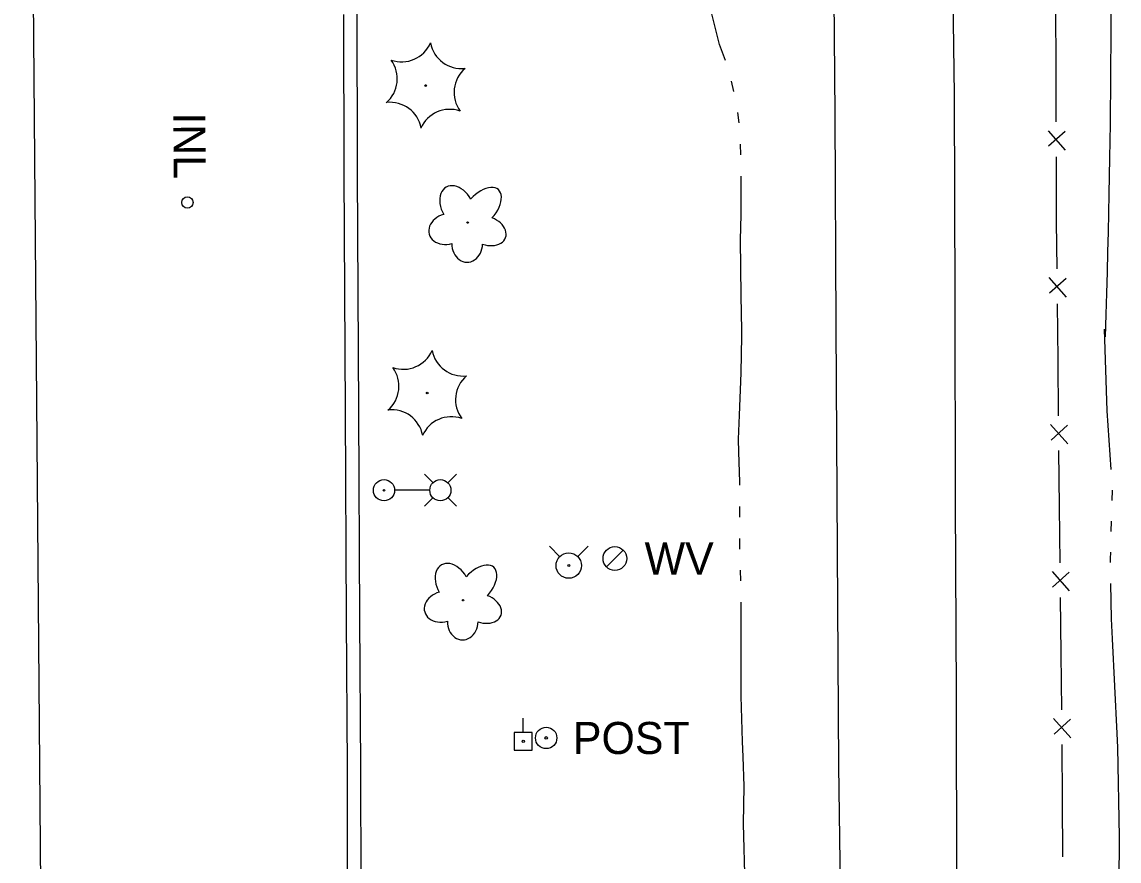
# Model space of a CAD drawing. Extents: x 589250 to 1188077, y 162953 to 363065.
# Drawn here: x 593752 to 593957.2, y 180752.8 to 180909.9 of the extents above; entities that cross this region are included whole.
import ezdxf

# ---------------------------------------------------------------- set-up
doc = ezdxf.new("R2010")
doc.units = 0
for name, color, linetype in [('E_DRN', 7, 'Continuous'), ('E_DRN_Text', 7, 'Continuous'), ('E_DWY', 7, 'Continuous'), ('E_FEN_P', 7, 'Continuous'), ('E_LAND_Vegetation', 7, 'Continuous'), ('E_LTG', 7, 'Continuous'), ('E_MAP_Limits', 7, 'Continuous'), ('E_MISCPROP', 7, 'Continuous'), ('E_RDWY', 7, 'Continuous'), ('E_UTL_EPowerPole', 7, 'Continuous'), ('E_UTL_W', 7, 'Continuous'), ('E_UTL_WHydrant', 7, 'Continuous'), ('E_WTR_FlowLine', 7, 'Continuous')]:
    doc.layers.add(name, color=color, linetype=linetype)

msp = doc.modelspace()

# ---------------------------------------------------------------- linework, layer by layer
at = {"layer": 'E_DRN'}
msp.add_circle((593782.92, 180876.11), 1.06, dxfattribs=at)
at = {"layer": 'E_DWY'}
for p, q in [((593814.76, 180881.69), (593814.69, 180913.81)), ((593812.26, 180881.68), (593812.2, 180911.3)), ((593812.52, 180837.05), (593812.26, 180881.68)), ((593815.02, 180837.07), (593814.76, 180881.69)), ((593812.69, 180798.25), (593812.52, 180837.05)), ((593815.19, 180798.26), (593815.02, 180837.07)), ((593812.87, 180770.28), (593812.69, 180798.25)), ((593815.37, 180770.29), (593815.19, 180798.26)), ((593812.91, 180744.81), (593812.87, 180770.28)), ((593815.42, 180742.31), (593815.37, 180770.29))]:
    msp.add_line(p, q, dxfattribs=at)
at = {"layer": 'E_FEN_P'}
for p, q in [((593945.34, 180912.18), (593945.38, 180901.68)), ((593945.38, 180901.68), (593945.42, 180891.18)), ((593943.95, 180889.55), (593947.15, 180885.91)), ((593947.14, 180889.4), (593944.03, 180886.63)), ((593945.44, 180884.67), (593945.48, 180874.17)), ((593945.48, 180874.17), (593945.49, 180872.48)), ((593945.49, 180872.48), (593945.58, 180863.67)), ((593944.12, 180862.04), (593947.35, 180858.41)), ((593947.31, 180861.91), (593944.22, 180859.12)), ((593945.64, 180857.17), (593945.75, 180846.67)), ((593945.75, 180846.67), (593945.86, 180836.17)), ((593944.41, 180834.53), (593947.63, 180830.91)), ((593947.59, 180834.4), (593944.5, 180831.62)), ((593945.93, 180829.67), (593946.04, 180819.16)), ((593946.04, 180819.16), (593946.15, 180808.66)), ((593944.69, 180807.03), (593947.92, 180803.41)), ((593947.88, 180806.9), (593944.79, 180804.11)), ((593946.21, 180802.16), (593946.32, 180791.66)), ((593946.32, 180791.66), (593946.43, 180781.16)), ((593944.98, 180779.53), (593948.2, 180775.9)), ((593948.16, 180779.39), (593945.07, 180776.61)), ((593946.5, 180774.66), (593946.58, 180764.16)), ((593946.58, 180764.16), (593946.67, 180753.65))]:
    msp.add_line(p, q, dxfattribs=at)
at = {"layer": 'E_LAND_Vegetation'}
for centre, radius in [((593827.51, 180897.99), 0.167), ((593835.36, 180872.36), 0.128), ((593827.8, 180840.45), 0.167), ((593834.51, 180801.66), 0.128)]:
    msp.add_circle(centre, radius, dxfattribs=at)
for centre, radius, start, end in [((593823, 180908.33), 5.9, 250.6568, 336.4217), ((593834.21, 180907.07), 5.91, 190.6965, 276.3726), ((593816.3, 180899.26), 5.9, 310.6568, 36.4217), ((593838.71, 180896.72), 5.9, 130.6568, 216.4217), ((593820.85, 180888.96), 5.9, 10.6521, 96.4171), ((593832.01, 180887.65), 5.9, 70.6568, 156.4217), ((593823.3, 180850.79), 5.9, 250.6568, 336.4217), ((593834.51, 180849.53), 5.91, 190.6965, 276.3726), ((593816.6, 180841.72), 5.9, 310.6568, 36.4217), ((593839, 180839.18), 5.9, 130.6568, 216.4217), ((593821.15, 180831.42), 5.9, 10.6521, 96.4171), ((593832.3, 180830.11), 5.9, 70.6568, 156.4217)]:
    msp.add_arc(centre, radius, start, end, dxfattribs=at)
for centre, major_axis, ratio in [((593833.42, 180875.31), (2.08, -3.67), 0.691916), ((593837.93, 180874.99), (-3.18, -3.53), 0.560249), ((593831.64, 180871.15), (3.48, 0.98), 0.782863), ((593839.04, 180870.77), (-3.41, 1.23), 0.716896), ((593835.28, 180868.38), (0.06, 3.45), 0.832022), ((593832.57, 180804.61), (2.08, -3.67), 0.691916), ((593837.08, 180804.29), (-3.18, -3.53), 0.560249), ((593830.8, 180800.45), (3.48, 0.98), 0.782863), ((593838.19, 180800.07), (-3.41, 1.23), 0.716896), ((593834.43, 180797.68), (0.06, 3.45), 0.832022)]:
    msp.add_ellipse(centre, major_axis=major_axis, ratio=ratio, start_param=1.570796, end_param=4.712389, dxfattribs=at)
at = {"layer": 'E_LTG'}
for points in [[(593828.88, 180823.63), (593827.26, 180825.25)], [(593831.65, 180823.63), (593833.26, 180825.25)], [(593828.25, 180822.25), (593821.72, 180822.25)], [(593828.88, 180820.86), (593827.26, 180819.25)], [(593831.65, 180820.86), (593833.26, 180819.25)]]:
    msp.add_lwpolyline(points, dxfattribs=at)
for centre, radius in [((593819.71, 180822.25), 1.98), ((593819.71, 180822.25), 0.151), ((593830.26, 180822.25), 1.98)]:
    msp.add_circle(centre, radius, dxfattribs=at)
at = {"layer": 'E_MAP_Limits'}
msp.add_line((593751.97, 181164.14), (593757.1, 180554.09), dxfattribs=at)
at = {"layer": 'E_MISCPROP'}
for radius in [2, 0.25]:
    msp.add_circle((593850.05, 180775.88), radius, dxfattribs=at)
at = {"layer": 'E_RDWY'}
for p, q in [((593925.93, 180935.38), (593926.35, 180896.28)), ((593904.12, 180892.61), (593903.81, 180930.07)), ((593926.35, 180896.28), (593926.53, 180858.01)), ((593904.31, 180853.03), (593904.12, 180892.61)), ((593926.53, 180858.01), (593926.57, 180820.08)), ((593904.54, 180810.93), (593904.31, 180853.03)), ((593926.57, 180820.08), (593926.78, 180784.07)), ((593904.83, 180770.62), (593904.54, 180810.93)), ((593926.78, 180784.07), (593926.85, 180743.7)), ((593905.29, 180731.59), (593904.83, 180770.62))]:
    msp.add_line(p, q, dxfattribs=at)
at = {"layer": 'E_UTL_EPowerPole'}
for points in [[(593845.74, 180776.93), (593845.74, 180779.58)], [(593847.42, 180776.93), (593844.06, 180776.93)], [(593844.06, 180776.93), (593844.06, 180773.58)], [(593847.42, 180773.58), (593847.42, 180776.93)], [(593844.06, 180773.58), (593847.42, 180773.58)]]:
    msp.add_lwpolyline(points, dxfattribs=at)
msp.add_circle((593845.77, 180775.26), 0.217, dxfattribs=at)
at = {"layer": 'E_UTL_W'}
msp.add_lwpolyline([(593861.34, 180807.9), (593864.48, 180811.04)], dxfattribs=at)
msp.add_circle((593862.91, 180809.47), 2.22, dxfattribs=at)
at = {"layer": 'E_UTL_WHydrant'}
for points in [[(593852.61, 180809.81), (593850.66, 180811.76)], [(593855.94, 180809.81), (593857.89, 180811.76)]]:
    msp.add_lwpolyline(points, dxfattribs=at)
for radius in [2.38, 0.182]:
    msp.add_circle((593854.27, 180808.15), radius, dxfattribs=at)
at = {"layer": 'E_WTR_FlowLine'}
for p, q in [((593882.46, 180905.69), (593881.05, 180911.42)), ((593883.6, 180902.66), (593882.46, 180905.69)), ((593885.13, 180896.89), (593884.7, 180898.84)), ((593886.17, 180891), (593885.88, 180892.97)), ((593886.46, 180885.03), (593886.41, 180887.02)), ((593886.5, 180873.77), (593886.53, 180881.04)), ((593886.4, 180869.12), (593886.5, 180873.77)), ((593886.51, 180858.68), (593886.4, 180869.12)), ((593886.66, 180852.12), (593886.51, 180858.68)), ((593886.68, 180851.09), (593886.66, 180852.12)), ((593954.46, 180852.38), (593954.96, 180837.09)), ((593886.55, 180844.21), (593886.68, 180851.09)), ((593886.22, 180836.3), (593886.55, 180844.21)), ((593954.96, 180837.09), (593955.7, 180826.15)), ((593886.06, 180831.83), (593886.22, 180836.3)), ((593886.11, 180829.36), (593886.06, 180831.83)), ((593886.29, 180823.83), (593886.11, 180829.36)), ((593886.29, 180823.22), (593886.29, 180823.83)), ((593955.93, 180822.28), (593955.88, 180820.34)), ((593886.27, 180817.23), (593886.29, 180819.23)), ((593955.77, 180816.46), (593955.72, 180814.52)), ((593886.3, 180811.25), (593886.26, 180813.24)), ((593955.61, 180810.64), (593955.58, 180809.44)), ((593955.58, 180809.44), (593955.59, 180808.7)), ((593886.45, 180805.27), (593886.39, 180807.26)), ((593955.65, 180804.82), (593955.76, 180798.16)), ((593886.52, 180790.38), (593886.55, 180801.28)), ((593955.76, 180798.16), (593955.92, 180794.41)), ((593955.92, 180794.41), (593956.81, 180776.7)), ((593886.53, 180783.7), (593886.52, 180790.38)), ((593886.78, 180775.2), (593886.53, 180783.7)), ((593886.88, 180772.35), (593886.78, 180775.2)), ((593956.81, 180776.7), (593956.94, 180774.07)), ((593956.94, 180774.07), (593957.23, 180757.38)), ((593887.07, 180766.84), (593886.88, 180772.35)), ((593886.99, 180759.78), (593887.07, 180766.84)), ((593887.31, 180746.36), (593886.99, 180759.78)), ((593957.23, 180757.38), (593957.21, 180748.57))]:
    msp.add_line(p, q, dxfattribs=at)
msp.add_open_spline([(593931.54, 182717.29), (593930.6, 182666.16), (593931.41, 182616.94), (593931.07, 182566.12), (593932.43, 182515.32), (593932.45, 182463.05), (593933.29, 182410.48), (593933.42, 182362.02), (593934.08, 182298.47), (593935.34, 182246.08), (593935, 182194.15), (593933.83, 182154.26), (593938.19, 182124.03), (593939.24, 182073.68), (593938.82, 182024.23), (593941.06, 181976.07), (593940.36, 181922.82), (593940.37, 181872.06), (593941.3, 181821.45), (593940.85, 181769.5), (593942.04, 181717.22), (593942.28, 181665.93), (593942.66, 181615.25), (593943.48, 181566.89), (593944.19, 181522.8), (593943.27, 181476.83), (593944.84, 181428.44), (593946.52, 181379.53), (593949.54, 181330.53), (593948.22, 181280.59), (593947.99, 181245.64), (593948.32, 181200.13), (593950.77, 181158.14), (593952.46, 181114.87), (593952.02, 181059.13), (593953.71, 180995.76), (593955.48, 180946.11), (593956.02, 180895.67), (593954.65, 180850.98)], degree=3, dxfattribs=at)

# ---------------------------------------------------------------- texts
at = {"layer": 'E_DRN_Text'}
msp.add_text('INL', height=6, rotation=270.4454, dxfattribs=at).set_placement((593780.28, 180892.96))
at = {"layer": 'E_MISCPROP'}
msp.add_text('POST', height=6, dxfattribs=at).set_placement((593855.05, 180772.88))
at = {"layer": 'E_UTL_W'}
msp.add_text('WV', height=6, dxfattribs=at).set_placement((593868.47, 180806.47))

doc.saveas('drawing.dxf')
